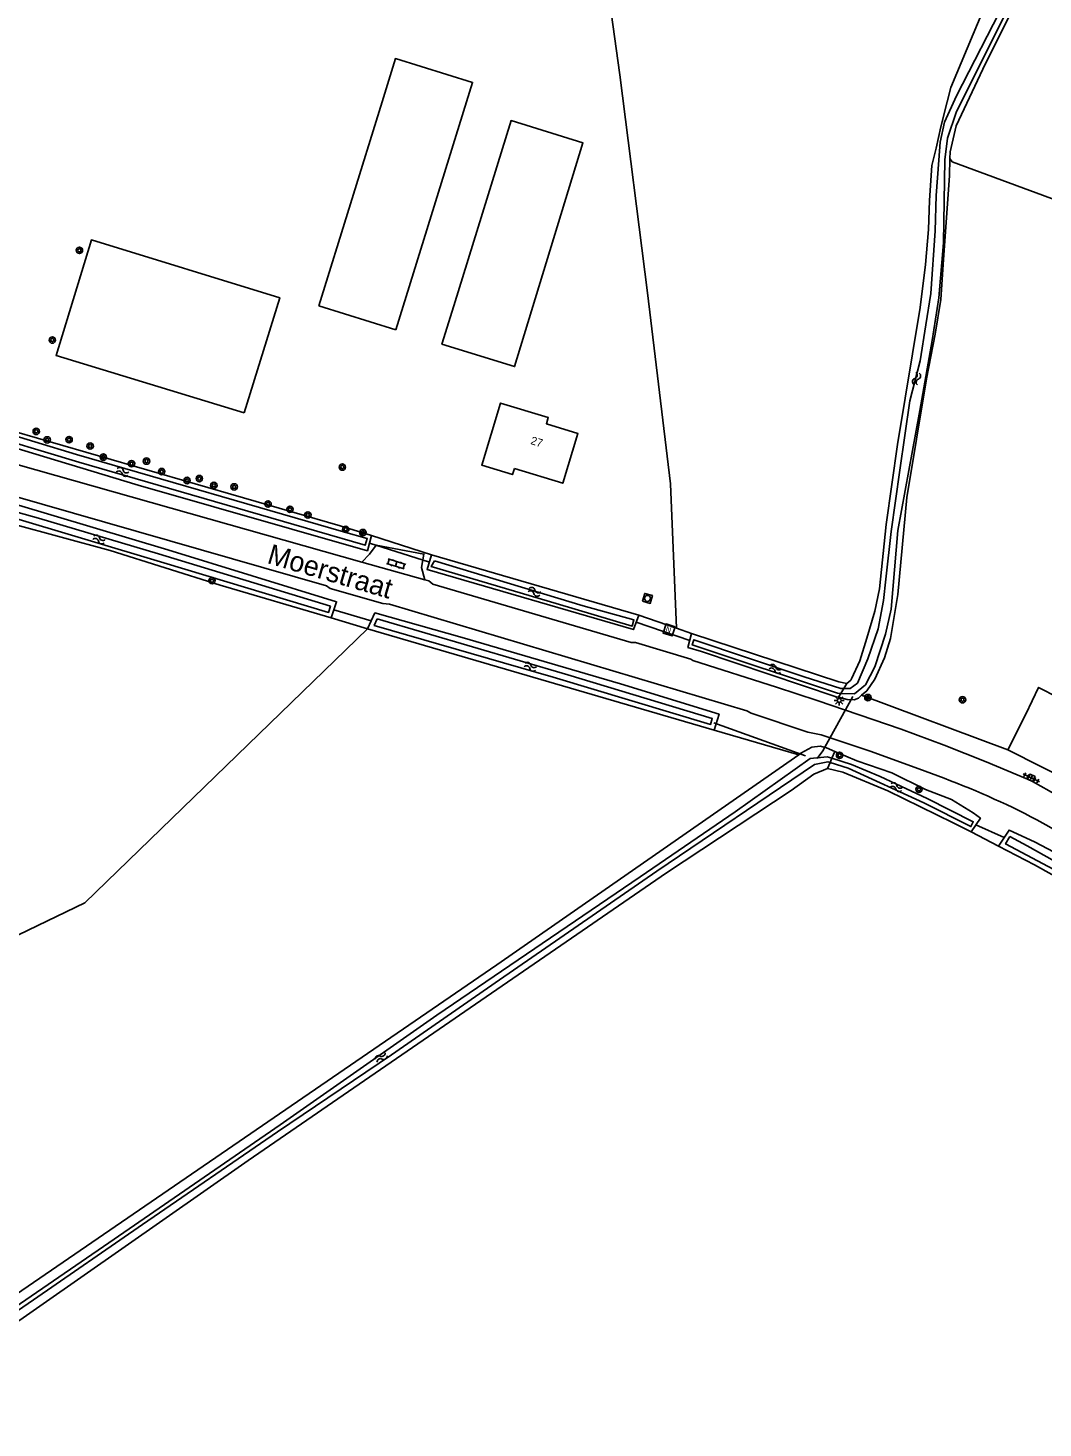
# Model space of a CAD drawing. Extents: x 133000 to 136000, y 400500 to 403500.
# Drawn here: x 134302.6 to 134429.3, y 400834.3 to 401009.2 of the extents above; entities that cross this region are included whole.
import ezdxf

# ---------------------------------------------------------------- set-up
doc = ezdxf.new("R2010")
doc.units = 0
for name, color, linetype in [('gg-afsc-draadraster', 7, 'Continuous'), ('gg-anno-huisnummerreeks BGT', 7, 'Continuous'), ('gg-anno-openbare ruimte label', 7, 'Continuous'), ('gg-bbg-bijgebouw', 7, 'Continuous'), ('gg-bbg-gedigitaliseerde bijgebouw', 7, 'Continuous'), ('gg-bbg-hoofdgebouw', 7, 'Continuous'), ('gg-knt-bronhoudergrens', 7, 'Continuous'), ('gg-knt-verharding', 7, 'Continuous'), ('gg-kntw-bovenkant insteek waterloop', 7, 'Continuous'), ('gg-kntw-waterlijn', 7, 'Continuous'), ('gg-kwrk-duiker nz buis', 7, 'Continuous'), ('gt-grn-groengrens', 7, 'Continuous'), ('gt-grn-vlakafsluiter', 7, 'Continuous'), ('gt-symb-boom', 7, 'Continuous'), ('gt-symb-klinker verharding', 7, 'Continuous'), ('gt-symb-lichtmast', 7, 'Continuous'), ('gt-symb-nortonput', 7, 'Continuous'), ('gt-symb-rioolschacht', 7, 'Continuous'), ('gt-symb-tegel verharding', 7, 'Continuous'), ('gt-symb-watersymbool', 7, 'Continuous')]:
    doc.layers.add(name, color=color, linetype=linetype)

# ---------------------------------------------------------------- blocks, each defined once
blk = doc.blocks.new('gt0-BOOM')
at = {"layer": 'gt-symb-boom'}
for radius in [0.4, 0.2]:
    blk.add_circle((0, 0), radius, dxfattribs=at)
blk = doc.blocks.new('gt0-KL1')
at = {"layer": 'gt-symb-klinker verharding'}
for p, q in [((-1.15, 0.3), (1.15, 0.3)), ((-1, -0.3), (-1, 0.3)), ((-0.5, 0.3), (-0.5, 0.45)), ((0, -0.3), (0, 0.3)), ((0.5, 0.3), (0.5, 0.45)), ((1, -0.3), (1, 0.3)), ((-1.15, -0.3), (1.15, -0.3)), ((-0.5, -0.45), (-0.5, -0.3)), ((0.5, -0.45), (0.5, -0.3))]:
    blk.add_line(p, q, dxfattribs=at)
blk = doc.blocks.new('gt0-WA')
at = {"layer": 'gt-symb-watersymbool'}
for centre, start, end in [((-0.32, 0.02), 28.0725, 151.9275), ((0.43, 0.42), 208.0725, 331.9275), ((-0.32, -0.43), 28.0725, 151.9275), ((0.43, -0.03), 208.0725, 331.9275)]:
    blk.add_arc(centre, 0.425, start, end, dxfattribs=at)
blk = doc.blocks.new('gt0-RS')
at = {"layer": 'gt-symb-rioolschacht'}
blk.add_lwpolyline([(-0.5, -0.5), (0.5, -0.5), (0.5, 0.5), (-0.5, 0.5)], close=True, dxfattribs=at)
blk.add_circle((0, 0), 0.375, dxfattribs=at)
blk = doc.blocks.new('gt0-NPUT')
at = {"layer": 'gt-symb-nortonput'}
blk.add_lwpolyline([(-0.57, -0.61), (-0.57, 0.59), (0.63, 0.59), (0.63, -0.61)], close=True, dxfattribs=at)
blk.add_text('N', height=0.7, dxfattribs=at).set_placement((-0.22, -0.38))
blk = doc.blocks.new('gt0-LMAST')
at = {"layer": 'gt-symb-lichtmast'}
for p, q in [((-0.18, 0.17), (-0.45, 0.44)), ((-0.01, 0.25), (-0.01, 0.62)), ((0.17, 0.17), (0.44, 0.44)), ((-0.26, 0), (-0.63, 0)), ((-0.18, -0.18), (-0.45, -0.45)), ((-0.01, -0.25), (-0.01, -0.63)), ((0.44, -0.45), (0.17, -0.18)), ((0.24, 0), (0.62, 0))]:
    blk.add_line(p, q, dxfattribs=at)
blk.add_circle((-0.01, 0), 0.25, dxfattribs=at)
blk = doc.blocks.new('gt0-TEG1')
at = {"layer": 'gt-symb-tegel verharding'}
for p, q in [((-1.12, 0), (1.13, 0)), ((-0.9, -0.25), (-0.9, 0.25)), ((-0.45, -0.25), (-0.45, 0.25)), ((0, -0.25), (0, 0.25)), ((0.45, -0.25), (0.45, 0.25)), ((0.9, -0.25), (0.9, 0.25))]:
    blk.add_line(p, q, dxfattribs=at)

msp = doc.modelspace()

# ---------------------------------------------------------------- linework, layer by layer
at = {"layer": 'gg-afsc-draadraster'}
for points in [[(134331.09, 401038.17), (134372.35, 401033.04), (134376.47, 401003.34)], [(134344.98, 400934.16), (134309.67, 400899.92), (134255.26, 400873.71)]]:
    msp.add_lwpolyline(points, dxfattribs=at)
at = {"layer": 'gg-bbg-bijgebouw'}
msp.add_line((134338.88, 400974.49), (134348.51, 400971.51), dxfattribs=at)
for points in [[(134355.74, 400974.5), (134354.26, 400969.73), (134363.34, 400966.91), (134371.86, 400994.87), (134362.9, 400997.64), (134355.74, 400974.5)], [(134329.56, 400961.13), (134334, 400975.52), (134310.47, 400982.73), (134306.07, 400968.29), (134329.56, 400961.13)]]:
    msp.add_lwpolyline(points, dxfattribs=at)
at = {"layer": 'gg-bbg-gedigitaliseerde bijgebouw'}
for p, q in [((134338.88, 400974.49), (134346.78, 401000)), ((134348.51, 400971.51), (134357.33, 401000))]:
    msp.add_line(p, q, dxfattribs=at)
msp.add_lwpolyline([(134357.33, 401000), (134358.08, 401002.42), (134348.44, 401005.4), (134346.78, 401000)], dxfattribs=at)
at = {"layer": 'gg-bbg-hoofdgebouw'}
msp.add_line((134447.79, 400907.46), (134424.92, 400919.04), dxfattribs=at)
for points in [[(134363.3, 400954.2), (134363.07, 400953.43), (134359.23, 400954.6), (134361.59, 400962.35), (134367.54, 400960.54), (134367.31, 400959.77), (134371.25, 400958.57), (134369.35, 400952.34), (134363.3, 400954.2)], [(134424.92, 400919.04), (134427.18, 400923.5), (134428.77, 400926.84), (134436.15, 400923.1), (134436.87, 400924.53)]]:
    msp.add_lwpolyline(points, dxfattribs=at)
at = {"layer": 'gg-knt-bronhoudergrens'}
for points in [[(134383.55, 400934.23), (134382.79, 400952.25), (134379.95, 400976.14), (134376.47, 401003.34)], [(134417.71, 400992.91), (134417.99, 400992.5), (134497.15, 400963.25), (134510.41, 400958.34), (134494.13, 400928.92), (134467.07, 400881.23)]]:
    msp.add_lwpolyline(points, dxfattribs=at)
at = {"layer": 'gg-knt-verharding'}
for p, q in [((134344.24, 400942.47), (134352.11, 400940.27)), ((134427.39, 400915.37), (134428.03, 400915.09))]:
    msp.add_line(p, q, dxfattribs=at)
for points in [[(134244.78, 400971.23), (134246.9, 400970.59), (134247.33, 400970.23), (134291.6, 400957.38), (134344.24, 400942.47)], [(134256.36, 400963.39), (134257.03, 400963.3), (134339.82, 400939.51), (134340.29, 400939.2), (134346.86, 400937.31), (134347.72, 400937.22), (134392.35, 400923.93), (134392.87, 400923.63), (134399.94, 400921.26), (134401.63, 400920.9), (134407.76, 400918.87), (134413.82, 400916.66)], [(134352.11, 400940.27), (134351.72, 400941.83), (134352, 400943.49), (134346.05, 400944.61), (134345.2, 400943.49), (134344.24, 400942.47)], [(134427.39, 400915.37), (134422.21, 400917.56), (134416.99, 400919.63), (134411.61, 400921.61), (134401.13, 400925.21), (134396.04, 400926.89), (134385.58, 400930.2), (134385.35, 400930.38), (134378.44, 400932.43), (134377.89, 400932.45), (134353.14, 400939.74), (134352.64, 400940.14), (134352.11, 400940.27)], [(134428.03, 400915.09), (134428.34, 400915.71), (134427.71, 400916.02), (134427.39, 400915.37)]]:
    msp.add_lwpolyline(points, dxfattribs=at)
for centre, radius, start, end in [((134373.15, 400801.04), 122.56, 64.2949, 70.618), ((134360.61, 400794.04), 138.56, 53.0415, 60.8862), ((134392.22, 400843.87), 75.71, 52.9741, 63.2437)]:
    msp.add_arc(centre, radius, start, end, dxfattribs=at)
at = {"layer": 'gg-kntw-bovenkant insteek waterloop'}
for p, q in [((134352.97, 400943.39), (134378.84, 400935.88)), ((134344.98, 400934.16), (134388.26, 400921.5))]:
    msp.add_line(p, q, dxfattribs=at)
for points in [[(134425.67, 401019.17), (134425.63, 401019.11), (134421.9, 401011.51), (134417.81, 401001.77), (134417.35, 401000)], [(134427.13, 401014.76), (134422.16, 401004.76), (134418.46, 400997)], [(134405.41, 400927.93), (134406.43, 400930.16), (134407.34, 400932.97), (134408.33, 400936.37), (134408.9, 400939.15), (134409.73, 400947.21), (134411.14, 400957.19), (134413.99, 400974.3), (134414.65, 400979.67), (134415.04, 400984.05), (134415.13, 400987.65), (134415.46, 400992.03), (134416, 400994.2), (134416.56, 400996.88), (134417.35, 401000)], [(134418.46, 400997), (134417.73, 400993.73), (134417.71, 400992.91)], [(134417.71, 400992.91), (134417.66, 400990.74), (134416.88, 400980.28), (134416.57, 400975.3), (134415.85, 400970.98), (134414.77, 400965.38), (134412.31, 400950.55), (134411.21, 400938.45), (134410.29, 400932.94), (134409.54, 400930.53), (134408.33, 400927.88), (134407.32, 400926.42), (134406.67, 400925.85)], [(134282.14, 400964.47), (134281.63, 400962.6), (134316.32, 400952.09), (134344.95, 400943.92), (134345.48, 400945.8)], [(134345.48, 400945.8), (134341.53, 400947.01), (134299.28, 400959.28), (134282.14, 400964.47)], [(134275.86, 400957), (134296.44, 400951.05), (134320.03, 400944.04), (134341.09, 400937.53), (134340.44, 400935.51)], [(134340.44, 400935.51), (134326.54, 400939.63), (134312.83, 400943.94), (134300.58, 400947.29), (134275.2, 400954.55)], [(134378.84, 400935.88), (134378.17, 400934.06), (134352.4, 400941.57), (134352.97, 400943.39)], [(134388.26, 400921.5), (134388.87, 400923.48), (134376.54, 400927.29), (134356.8, 400933.09), (134345.88, 400936.14), (134344.98, 400934.16)], [(134385.44, 400933.56), (134384.97, 400931.84), (134386.69, 400931.32), (134403.5, 400925.68), (134403.78, 400925.61)], [(134404.81, 400927.32), (134403.82, 400927.52), (134385.44, 400933.56)], [(134404.81, 400927.32), (134405.33, 400927.75), (134405.41, 400927.93)], [(134403.78, 400925.61), (134404.88, 400925.32), (134405.73, 400925.29), (134406.29, 400925.51), (134406.67, 400925.85)], [(134279.1, 400835.98), (134301.77, 400851.5), (134361.1, 400892.18), (134398.82, 400918.41)], [(134403.31, 400918.85), (134402.29, 400919.29), (134401.5, 400919.52), (134400.44, 400919.36), (134399.06, 400918.62), (134398.82, 400918.41)], [(134403.31, 400918.85), (134406.07, 400917.68), (134410.45, 400916.15), (134414.66, 400914.08), (134417.91, 400912.85), (134420.59, 400911.19), (134421.51, 400910.5), (134420.34, 400908.78)], [(134402.43, 400916.73), (134400.7, 400916), (134397.87, 400913.97)], [(134402.43, 400916.73), (134404.31, 400916.25), (134409.96, 400913.93), (134418.09, 400909.94), (134420.34, 400908.78)], [(134283.52, 400835.21), (134330.06, 400867.76), (134382.32, 400903.68), (134397.87, 400913.97)], [(134423.77, 400907), (134425.09, 400909.01), (134428.28, 400907.53), (134431.51, 400905.85), (134433.99, 400904.35), (134439.15, 400900.94), (134441.51, 400898.94), (134443.34, 400897.27), (134445.11, 400895.35), (134451.04, 400887.61), (134453.92, 400883.6), (134456.89, 400879.18), (134458.29, 400876.87), (134458.65, 400875.81), (134456.79, 400874.58)], [(134456.79, 400874.58), (134454.28, 400878.94), (134451.04, 400884.02), (134444.72, 400891.87), (134441.61, 400895.14), (134438.63, 400898.11), (134434.02, 400901.45), (134428.26, 400904.68), (134423.77, 400907)]]:
    msp.add_lwpolyline(points, dxfattribs=at)
at = {"layer": 'gg-kntw-waterlijn'}
for points in [[(134404.07, 400926.09), (134405.78, 400926.02), (134407.15, 400927.16), (134408.31, 400929.39), (134409.67, 400933.5), (134410.35, 400936.61), (134411.2, 400946.42), (134413.93, 400961.45), (134415.5, 400970.17), (134416.33, 400975.52), (134416.91, 400982.36), (134417.06, 400992.73), (134417.4, 400995.46), (134418.54, 400998.78), (134427.22, 401016.19)], [(134424.66, 401012.65), (134418.52, 401000.75), (134417.03, 400997.46), (134416.48, 400994.95), (134416.3, 400992.7), (134415.97, 400988.28), (134415.84, 400983.86), (134415.33, 400976.05), (134414.7, 400972.14), (134413.99, 400967.63), (134412.71, 400962.64), (134411.45, 400953.96), (134410.35, 400946.3), (134409.7, 400940.36), (134409.42, 400937.69), (134408.75, 400934.17), (134407.43, 400930.4), (134406.17, 400927.39), (134405.25, 400926.69), (134404.45, 400926.71)], [(134282.5, 400963.89), (134292.98, 400960.7), (134308.63, 400955.94), (134341.96, 400946.29), (134344.92, 400945.43), (134344.68, 400944.6), (134338.63, 400946.36), (134308.89, 400954.97), (134282.29, 400962.99), (134282.5, 400963.89)], [(134340.33, 400937), (134340.1, 400936.2), (134319.53, 400942.39), (134299.79, 400948.33), (134287.27, 400951.68), (134270.05, 400957.02), (134253.73, 400961.69), (134253.92, 400962.35), (134265.73, 400958.97), (134281.57, 400954.44), (134293.67, 400950.82), (134303.87, 400947.99), (134318.87, 400943.53), (134340.33, 400937)], [(134353.34, 400942.66), (134371.89, 400937.05), (134378.24, 400935.28), (134378.02, 400934.49), (134368.51, 400937.31), (134352.92, 400941.93), (134353.34, 400942.66)], [(134346.16, 400935.39), (134345.8, 400934.59), (134368.16, 400928.12), (134387.8, 400922.21), (134388.02, 400922.97), (134369.98, 400928.4), (134346.16, 400935.39)], [(134404.45, 400926.71), (134404.09, 400926.72), (134399.48, 400928.15), (134385.73, 400932.8), (134385.52, 400932.15), (134403.67, 400926.1), (134404.07, 400926.09)], [(134402.96, 400918), (134402.38, 400918.18), (134400.26, 400917.94), (134390.89, 400911.28), (134379, 400903.18), (134353.61, 400885.89), (134334.07, 400872.18), (134312.64, 400857.46), (134291.2, 400842.74)], [(134279.96, 400834.33), (134303.23, 400850.34), (134316.87, 400859.74), (134333.7, 400871.32), (134347.95, 400880.96), (134361.46, 400890.3), (134381.11, 400903.89), (134400.8, 400917.19), (134402.44, 400917.54), (134402.73, 400917.45)], [(134402.73, 400917.45), (134405.01, 400916.76), (134414.45, 400912.44), (134420.32, 400909.45), (134420.62, 400910.05), (134414.86, 400912.98), (134409, 400915.7), (134405.42, 400917.22), (134402.96, 400918)], [(134425.17, 400908.2), (134424.65, 400907.28), (134433.96, 400902.35), (134439.44, 400898.41), (134445.8, 400891.79), (134449.7, 400886.97), (134451.6, 400884.63), (134455.44, 400878.28), (134457.11, 400875.51), (134457.85, 400875.96), (134453.55, 400883.09), (134451.65, 400885.7), (134445.97, 400892.96), (134439.88, 400899.21), (134433.96, 400903.33), (134427.36, 400907.07), (134425.17, 400908.2)]]:
    msp.add_lwpolyline(points, dxfattribs=at)
at = {"layer": 'gg-kwrk-duiker nz buis'}
for p, q in [((134345.22, 400944.86), (134352.69, 400942.48)), ((134340.77, 400936.52), (134345.43, 400935.15)), ((134378.5, 400934.97), (134385.2, 400932.7)), ((134388.21, 400922.41), (134399.66, 400918.28)), ((134420.94, 400909.66), (134424.48, 400908.08))]:
    msp.add_line(p, q, dxfattribs=at)
msp.add_lwpolyline([(134405.57, 400925.71), (134401.82, 400918.9), (134401.12, 400917.95)], dxfattribs=at)
at = {"layer": 'gt-grn-groengrens'}
for p, q in [((134345.48, 400945.8), (134352.97, 400943.39)), ((134378.84, 400935.88), (134383.55, 400934.23)), ((134340.44, 400935.51), (134344.98, 400934.16)), ((134383.55, 400934.23), (134385.44, 400933.56)), ((134406.67, 400925.85), (134424.92, 400919.04)), ((134388.26, 400921.5), (134398.82, 400918.41)), ((134420.34, 400908.78), (134423.77, 400907))]:
    msp.add_line(p, q, dxfattribs=at)
at = {"layer": 'gt-grn-vlakafsluiter'}
for p, q in [((134404.45, 400926.71), (134404.81, 400927.32)), ((134404.07, 400926.09), (134403.78, 400925.61)), ((134404.45, 400926.71), (134404.07, 400926.09)), ((134402.96, 400918), (134403.31, 400918.85)), ((134402.73, 400917.45), (134402.43, 400916.73)), ((134402.96, 400918), (134402.73, 400917.45))]:
    msp.add_line(p, q, dxfattribs=at)

# ---------------------------------------------------------------- block references
at = {"layer": 'gt-symb-boom'}
for p in [(134308.98, 400981.44), (134305.6, 400970.23), (134303.59, 400958.82), (134304.95, 400957.76), (134307.69, 400957.79), (134310.32, 400956.99), (134311.97, 400955.61), (134315.49, 400954.79), (134317.36, 400955.11), (134319.25, 400953.8), (134322.42, 400952.69), (134323.96, 400952.93), (134341.82, 400954.36), (134325.77, 400952.08), (134328.31, 400951.89), (134332.54, 400949.75), (134335.28, 400949.09), (134337.51, 400948.38), (134342.24, 400946.58), (134344.39, 400946.18), (134325.54, 400940.18), (134407.46, 400925.57), (134419.27, 400925.3), (134403.92, 400918.36), (134413.84, 400914.11)]:
    msp.add_blockref('gt0-BOOM', p, dxfattribs=at)
at = {"layer": 'gt-symb-klinker verharding', "rotation": -17.09430559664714}
msp.add_blockref('gt0-KL1', (134348.54, 400942.26), dxfattribs=at)
at = {"layer": 'gt-symb-lichtmast'}
msp.add_blockref('gt0-LMAST', (134403.88, 400925.21), dxfattribs=at)
at = {"layer": 'gt-symb-nortonput', "rotation": 162.59811208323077}
msp.add_blockref('gt0-NPUT', (134382.66, 400934.01), dxfattribs=at)
at = {"layer": 'gt-symb-rioolschacht', "rotation": -16.13420459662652}
msp.add_blockref('gt0-RS', (134379.93, 400937.96), dxfattribs=at)
at = {"layer": 'gt-symb-tegel verharding', "rotation": 153.94764905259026}
msp.add_blockref('gt0-TEG1', (134427.87, 400915.55), dxfattribs=at)
at = {"layer": 'gt-symb-watersymbool'}
for p, rotation in [((134413.55, 400965.45), -99.207969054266), ((134314.32, 400953.78), -16.49622422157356), ((134311.37, 400945.34), -16.49622422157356), ((134365.76, 400938.8), -16.49622422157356), ((134365.24, 400929.44), -16.49622422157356), ((134395.84, 400929.17), -16.49622422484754), ((134410.96, 400914.39), -16.49622422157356), ((134346.61, 400880.58), 32.41844994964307)]:
    msp.add_blockref('gt0-WA', p, dxfattribs=dict(at, rotation=rotation))

# ---------------------------------------------------------------- texts
at = {"layer": 'gg-anno-huisnummerreeks BGT'}
msp.add_text('27', height=1, rotation=342.9, dxfattribs=at).set_placement((134365.25, 400957.26))
at = {"layer": 'gg-anno-openbare ruimte label'}
msp.add_text('Moerstraat', height=2.5, rotation=343.7, dxfattribs=at).set_placement((134332.3, 400942.39))

doc.saveas('drawing.dxf')
